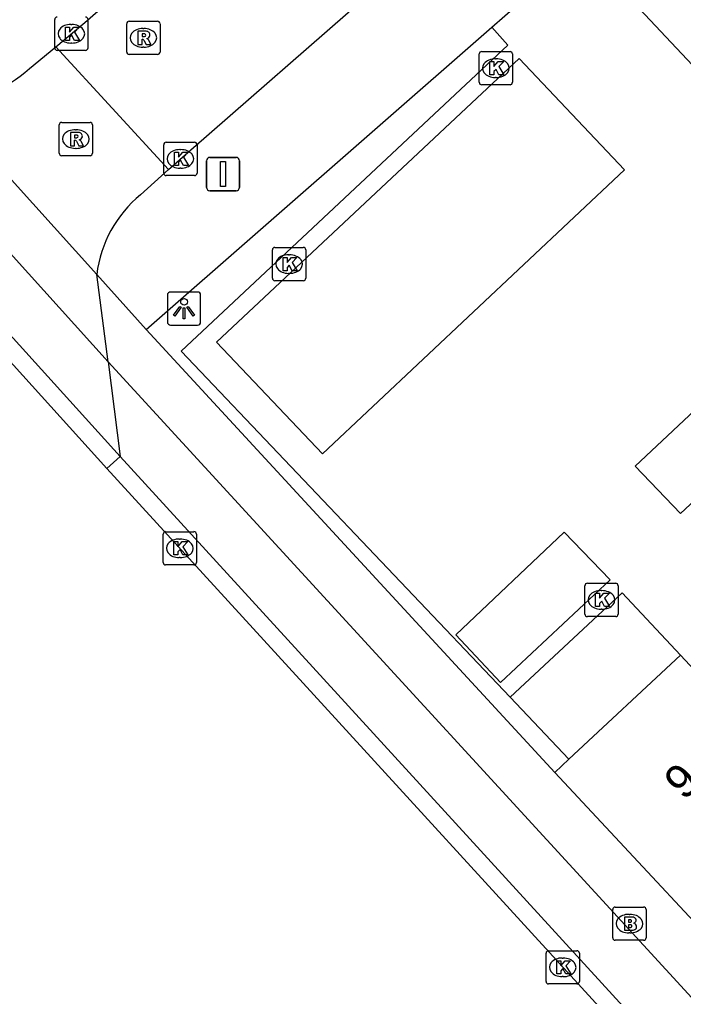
# Model space of a CAD drawing. Extents: x 160664 to 161506, y 382245 to 383288.
# Drawn here: x 160774.6 to 160794.56, y 383002.22 to 383031.57 of the extents above; entities that cross this region are included whole.
import ezdxf

# ---------------------------------------------------------------- set-up
doc = ezdxf.new("R2010")
doc.units = 0
for name, color, linetype in [('IMGEO_Berm_open', 7, 'Continuous'), ('IMGEO_Brandkraan', 7, 'Continuous'), ('IMGEO_Fietspad_gesloten', 7, 'Continuous'), ('IMGEO_Kolk', 7, 'Continuous'), ('IMGEO_Lichtpunt', 7, 'Continuous'), ('IMGEO_Pand', 7, 'Continuous'), ('IMGEO_Pand_nummerreeks', 7, 'Continuous'), ('IMGEO_Rijbaan_lokaal_gesloten', 7, 'Continuous'), ('IMGEO_Rijbaan_lokaal_open', 7, 'Continuous'), ('IMGEO_Rioolput', 7, 'Continuous'), ('IMGEO_Verkeersbordpaal', 7, 'Continuous'), ('IMGEO_Voetpad_halfverhard', 7, 'Continuous'), ('IMGEO_Voetpad_open', 7, 'Continuous')]:
    doc.layers.add(name, color=color, linetype=linetype)

msp = doc.modelspace()

# ---------------------------------------------------------------- linework, layer by layer
at = {"layer": 'IMGEO_Berm_open'}
msp.add_lwpolyline([(160777.628, 383018.442), (160777.232, 383018.081)], dxfattribs=at)
at = {"layer": 'IMGEO_Brandkraan'}
for p, q in [((160792.431, 383003.984), (160792.431, 383004.836)), ((160792.506, 383004.91), (160793.358, 383004.91)), ((160792.919, 383004.69), (160792.944, 383004.69)), ((160793.432, 383004.836), (160793.432, 383003.984)), ((160792.942, 383004.13), (160792.917, 383004.13)), ((160793.358, 383003.91), (160792.506, 383003.91))]:
    msp.add_line(p, q, dxfattribs=at)
for points in [[(160792.431, 383003.984), (160792.431, 383004.836)], [(160792.506, 383004.91), (160793.358, 383004.91)], [(160793.432, 383004.836), (160793.432, 383003.984)], [(160792.779, 383004.61), (160792.779, 383004.21), (160792.992, 383004.21)], [(160793.01, 383004.61), (160792.779, 383004.61)], [(160792.958, 383004.529), (160792.904, 383004.529), (160792.904, 383004.453)], [(160792.904, 383004.453), (160792.957, 383004.453)], [(160792.966, 383004.377), (160792.904, 383004.377), (160792.904, 383004.296)], [(160792.904, 383004.296), (160792.966, 383004.296)], [(160793.358, 383003.91), (160792.506, 383003.91)]]:
    msp.add_lwpolyline(points, dxfattribs=at)
for centre, radius, start, end in [((160792.508, 383004.834), 0.0765, 91.552, 178.448), ((160792.508, 383004.834), 0.0765, 91.552, 178.448), ((160793.356, 383004.834), 0.0765, 1.552, 88.448), ((160793.356, 383004.834), 0.0765, 1.552, 88.448), ((160792.959, 383004.491), 0.0379, 267.8285, 90.9355), ((160792.967, 383004.336), 0.0404, 269.8759, 90.5077), ((160793.014, 383004.465), 0.145, 59.4692, 91.5367), ((160793.039, 383004.512), 0.0922, 285.5137, 58.1501), ((160793.044, 383004.32), 0.105, 301.3115, 78.989), ((160792.998, 383004.461), 0.251, 268.6676, 293.5347), ((160792.508, 383003.986), 0.0765, 181.552, 268.448), ((160792.508, 383003.986), 0.0765, 181.552, 268.448), ((160793.356, 383003.986), 0.0765, 271.552, 358.448), ((160793.356, 383003.986), 0.0765, 271.552, 358.448)]:
    msp.add_arc(centre, radius, start, end, dxfattribs=at)
for centre, major_axis, ratio, start_param, end_param in [((160792.918, 383004.41), (-0.387, 0.002), 0.722429, 4.712389, 7.853982), ((160792.943, 383004.41), (-0.39, 0.002), 0.717154, 1.570796, 4.712389)]:
    msp.add_ellipse(centre, major_axis=major_axis, ratio=ratio, start_param=start_param, end_param=end_param, dxfattribs=at)
at = {"layer": 'IMGEO_Fietspad_gesloten'}
for points in [[(160770.443, 383028.844), (160777.267, 383021.287)], [(160777.628, 383018.442), (160768.358, 383028.694)], [(160777.267, 383021.287), (160830.559, 382963.235), (160831.457, 382962.256), (160842.206, 382950.625)], [(160777.267, 383021.287), (160777.628, 383018.442)], [(160831.032, 382960.06), (160829.19, 382962.074), (160777.628, 383018.442)]]:
    msp.add_lwpolyline(points, dxfattribs=at)
at = {"layer": 'IMGEO_Kolk'}
for p, q in [((160775.661, 383030.722), (160775.661, 383031.574)), ((160776.149, 383031.428), (160776.174, 383031.428)), ((160776.662, 383031.574), (160776.662, 383030.722)), ((160776.172, 383030.868), (160776.147, 383030.868)), ((160776.588, 383030.648), (160775.736, 383030.648)), ((160788.417, 383029.688), (160788.417, 383030.54)), ((160788.492, 383030.614), (160789.344, 383030.614)), ((160789.418, 383030.54), (160789.418, 383029.688)), ((160788.905, 383030.394), (160788.93, 383030.394)), ((160789.344, 383029.614), (160788.492, 383029.614)), ((160788.928, 383029.834), (160788.903, 383029.834)), ((160779.012, 383027.887), (160779.864, 383027.887)), ((160778.937, 383026.961), (160778.937, 383027.813)), ((160779.425, 383027.667), (160779.45, 383027.667)), ((160779.938, 383027.813), (160779.938, 383026.961)), ((160779.448, 383027.107), (160779.423, 383027.107)), ((160779.864, 383026.887), (160779.012, 383026.887)), ((160782.204, 383023.802), (160782.204, 383024.654)), ((160782.279, 383024.728), (160783.131, 383024.728)), ((160783.205, 383024.654), (160783.205, 383023.802)), ((160782.692, 383024.508), (160782.717, 383024.508)), ((160783.131, 383023.728), (160782.279, 383023.728)), ((160782.715, 383023.948), (160782.69, 383023.948)), ((160778.92, 383015.261), (160778.92, 383016.113)), ((160778.995, 383016.187), (160779.847, 383016.187)), ((160779.921, 383016.113), (160779.921, 383015.261)), ((160779.408, 383015.967), (160779.433, 383015.967)), ((160779.431, 383015.407), (160779.406, 383015.407)), ((160779.847, 383015.187), (160778.995, 383015.187)), ((160791.667, 383014.637), (160792.519, 383014.637)), ((160791.592, 383013.711), (160791.592, 383014.563)), ((160792.08, 383014.417), (160792.105, 383014.417)), ((160792.593, 383014.563), (160792.593, 383013.711)), ((160792.103, 383013.857), (160792.078, 383013.857)), ((160792.519, 383013.637), (160791.667, 383013.637)), ((160790.426, 383002.672), (160790.426, 383003.524)), ((160790.501, 383003.598), (160791.353, 383003.598)), ((160791.427, 383003.524), (160791.427, 383002.672)), ((160790.914, 383003.378), (160790.939, 383003.378)), ((160791.353, 383002.598), (160790.501, 383002.598)), ((160790.937, 383002.818), (160790.912, 383002.818))]:
    msp.add_line(p, q, dxfattribs=at)
for points in [[(160775.661, 383030.722), (160775.661, 383031.574)], [(160775.982, 383031.348), (160776.105, 383031.348), (160776.105, 383031.197), (160776.235, 383031.348), (160776.399, 383031.348), (160776.253, 383031.197), (160776.406, 383030.948), (160776.254, 383030.948), (160776.169, 383031.112), (160776.105, 383031.045), (160776.105, 383030.948), (160775.982, 383030.948), (160775.982, 383031.348)], [(160776.662, 383031.574), (160776.662, 383030.722)], [(160776.588, 383030.648), (160775.736, 383030.648)], [(160788.417, 383029.688), (160788.417, 383030.54)], [(160788.492, 383030.614), (160789.344, 383030.614)], [(160789.418, 383030.54), (160789.418, 383029.688)], [(160788.738, 383030.314), (160788.861, 383030.314), (160788.861, 383030.163), (160788.991, 383030.314), (160789.155, 383030.314), (160789.009, 383030.163), (160789.162, 383029.914), (160789.01, 383029.914), (160788.925, 383030.078), (160788.861, 383030.011), (160788.861, 383029.914), (160788.738, 383029.914), (160788.738, 383030.314)], [(160789.344, 383029.614), (160788.492, 383029.614)], [(160779.012, 383027.887), (160779.864, 383027.887)], [(160778.937, 383026.961), (160778.937, 383027.813)], [(160779.258, 383027.587), (160779.381, 383027.587), (160779.381, 383027.436), (160779.511, 383027.587), (160779.675, 383027.587), (160779.529, 383027.436), (160779.682, 383027.187), (160779.53, 383027.187), (160779.445, 383027.351), (160779.381, 383027.284), (160779.381, 383027.187), (160779.258, 383027.187), (160779.258, 383027.587)], [(160779.938, 383027.813), (160779.938, 383026.961)], [(160779.864, 383026.887), (160779.012, 383026.887)], [(160782.204, 383023.802), (160782.204, 383024.654)], [(160782.279, 383024.728), (160783.131, 383024.728)], [(160783.205, 383024.654), (160783.205, 383023.802)], [(160782.525, 383024.428), (160782.648, 383024.428), (160782.648, 383024.277), (160782.778, 383024.428), (160782.942, 383024.428), (160782.796, 383024.277), (160782.949, 383024.028), (160782.797, 383024.028), (160782.712, 383024.192), (160782.648, 383024.125), (160782.648, 383024.028), (160782.525, 383024.028), (160782.525, 383024.428)], [(160783.131, 383023.728), (160782.279, 383023.728)], [(160778.92, 383015.261), (160778.92, 383016.113)], [(160778.995, 383016.187), (160779.847, 383016.187)], [(160779.921, 383016.113), (160779.921, 383015.261)], [(160779.241, 383015.887), (160779.364, 383015.887), (160779.364, 383015.736), (160779.494, 383015.887), (160779.658, 383015.887), (160779.512, 383015.736), (160779.665, 383015.487), (160779.513, 383015.487), (160779.428, 383015.651), (160779.364, 383015.584), (160779.364, 383015.487), (160779.241, 383015.487), (160779.241, 383015.887)], [(160779.847, 383015.187), (160778.995, 383015.187)], [(160791.667, 383014.637), (160792.519, 383014.637)], [(160791.592, 383013.711), (160791.592, 383014.563)], [(160791.913, 383014.337), (160792.036, 383014.337), (160792.036, 383014.186), (160792.166, 383014.337), (160792.33, 383014.337), (160792.184, 383014.186), (160792.337, 383013.937), (160792.185, 383013.937), (160792.1, 383014.101), (160792.036, 383014.034), (160792.036, 383013.937), (160791.913, 383013.937), (160791.913, 383014.337)], [(160792.593, 383014.563), (160792.593, 383013.711)], [(160792.519, 383013.637), (160791.667, 383013.637)], [(160790.426, 383002.672), (160790.426, 383003.524)], [(160790.501, 383003.598), (160791.353, 383003.598)], [(160791.427, 383003.524), (160791.427, 383002.672)], [(160790.747, 383003.298), (160790.87, 383003.298), (160790.87, 383003.147), (160791, 383003.298), (160791.164, 383003.298), (160791.018, 383003.147), (160791.171, 383002.898), (160791.019, 383002.898), (160790.934, 383003.062), (160790.87, 383002.995), (160790.87, 383002.898), (160790.747, 383002.898), (160790.747, 383003.298)], [(160791.353, 383002.598), (160790.501, 383002.598)]]:
    msp.add_lwpolyline(points, dxfattribs=at)
for centre, start, end in [((160775.738, 383031.572), 91.552, 178.448), ((160775.738, 383031.572), 91.552, 178.448), ((160776.586, 383031.572), 1.552, 88.448), ((160776.586, 383031.572), 1.552, 88.448), ((160775.738, 383030.724), 181.552, 268.448), ((160775.738, 383030.724), 181.552, 268.448), ((160776.586, 383030.724), 271.552, 358.448), ((160776.586, 383030.724), 271.552, 358.448), ((160788.494, 383030.538), 91.552, 178.448), ((160788.494, 383030.538), 91.552, 178.448), ((160789.342, 383030.538), 1.552, 88.448), ((160789.342, 383030.538), 1.552, 88.448), ((160788.494, 383029.69), 181.552, 268.448), ((160788.494, 383029.69), 181.552, 268.448), ((160789.342, 383029.69), 271.552, 358.448), ((160789.342, 383029.69), 271.552, 358.448), ((160779.014, 383027.811), 91.552, 178.448), ((160779.014, 383027.811), 91.552, 178.448), ((160779.862, 383027.811), 1.552, 88.448), ((160779.862, 383027.811), 1.552, 88.448), ((160779.014, 383026.963), 181.552, 268.448), ((160779.014, 383026.963), 181.552, 268.448), ((160779.862, 383026.963), 271.552, 358.448), ((160779.862, 383026.963), 271.552, 358.448), ((160782.281, 383024.652), 91.552, 178.448), ((160782.281, 383024.652), 91.552, 178.448), ((160783.129, 383024.652), 1.552, 88.448), ((160783.129, 383024.652), 1.552, 88.448), ((160782.281, 383023.804), 181.552, 268.448), ((160782.281, 383023.804), 181.552, 268.448), ((160783.129, 383023.804), 271.552, 358.448), ((160783.129, 383023.804), 271.552, 358.448), ((160778.997, 383016.111), 91.552, 178.448), ((160778.997, 383016.111), 91.552, 178.448), ((160779.845, 383016.111), 1.552, 88.448), ((160779.845, 383016.111), 1.552, 88.448), ((160778.997, 383015.263), 181.552, 268.448), ((160778.997, 383015.263), 181.552, 268.448), ((160779.845, 383015.263), 271.552, 358.448), ((160779.845, 383015.263), 271.552, 358.448), ((160791.669, 383014.561), 91.552, 178.448), ((160791.669, 383014.561), 91.552, 178.448), ((160792.517, 383014.561), 1.552, 88.448), ((160792.517, 383014.561), 1.552, 88.448), ((160791.669, 383013.713), 181.552, 268.448), ((160791.669, 383013.713), 181.552, 268.448), ((160792.517, 383013.713), 271.552, 358.448), ((160792.517, 383013.713), 271.552, 358.448), ((160790.503, 383003.522), 91.552, 178.448), ((160790.503, 383003.522), 91.552, 178.448), ((160791.351, 383003.522), 1.552, 88.448), ((160791.351, 383003.522), 1.552, 88.448), ((160790.503, 383002.674), 181.552, 268.448), ((160790.503, 383002.674), 181.552, 268.448), ((160791.351, 383002.674), 271.552, 358.448), ((160791.351, 383002.674), 271.552, 358.448)]:
    msp.add_arc(centre, 0.0765, start, end, dxfattribs=at)
for centre, major_axis, ratio, start_param, end_param in [((160776.148, 383031.148), (-0.387, 0.002), 0.722429, 4.712389, 7.853982), ((160776.173, 383031.148), (-0.39, 0.002), 0.717154, 1.570796, 4.712389), ((160788.904, 383030.114), (-0.387, 0.002), 0.722429, 4.712389, 7.853982), ((160788.929, 383030.114), (-0.39, 0.002), 0.717154, 1.570796, 4.712389), ((160779.424, 383027.387), (-0.387, 0.002), 0.722429, 4.712389, 7.853982), ((160779.449, 383027.387), (-0.39, 0.002), 0.717154, 1.570796, 4.712389), ((160782.691, 383024.228), (-0.387, 0.002), 0.722429, 4.712389, 7.853982), ((160782.716, 383024.228), (-0.39, 0.002), 0.717154, 1.570796, 4.712389), ((160779.407, 383015.687), (-0.387, 0.002), 0.722429, 4.712389, 7.853982), ((160779.432, 383015.687), (-0.39, 0.002), 0.717154, 1.570796, 4.712389), ((160792.079, 383014.137), (-0.387, 0.002), 0.722429, 4.712389, 7.853982), ((160792.104, 383014.137), (-0.39, 0.002), 0.717154, 1.570796, 4.712389), ((160790.913, 383003.098), (-0.387, 0.002), 0.722429, 4.712389, 7.853982), ((160790.938, 383003.098), (-0.39, 0.002), 0.717154, 1.570796, 4.712389)]:
    msp.add_ellipse(centre, major_axis=major_axis, ratio=ratio, start_param=start_param, end_param=end_param, dxfattribs=at)
at = {"layer": 'IMGEO_Lichtpunt'}
for p, q in [((160779.049, 383023.292), (160779.049, 383022.485)), ((160779.049, 383023.292), (160779.049, 383022.485)), ((160779.951, 383023.387), (160779.143, 383023.387)), ((160779.951, 383023.387), (160779.143, 383023.387)), ((160780.045, 383022.485), (160780.045, 383023.292)), ((160780.045, 383022.485), (160780.045, 383023.292)), ((160779.143, 383022.391), (160779.951, 383022.391)), ((160779.143, 383022.391), (160779.951, 383022.391))]:
    msp.add_line(p, q, dxfattribs=at)
for points in [[(160779.423, 383022.956), (160779.462, 383022.928), (160779.274, 383022.666), (160779.236, 383022.693), (160779.423, 383022.956)], [(160779.525, 383022.908), (160779.572, 383022.908), (160779.572, 383022.586), (160779.525, 383022.586), (160779.525, 383022.908)], [(160779.635, 383022.928), (160779.673, 383022.955), (160779.86, 383022.693), (160779.821, 383022.665), (160779.635, 383022.928)]]:
    msp.add_lwpolyline(points, dxfattribs=at)
msp.add_circle((160779.548, 383023.09), 0.0994, dxfattribs=at)
for centre, start, end in [((160779.143, 383023.292), 90, 180), ((160779.143, 383023.292), 90, 180), ((160779.951, 383023.292), 0, 90), ((160779.951, 383023.292), 0, 90), ((160779.143, 383022.485), 180, 270), ((160779.143, 383022.485), 180, 270), ((160779.951, 383022.485), 270, 0), ((160779.951, 383022.485), 270, 360)]:
    msp.add_arc(centre, 0.0946, start, end, dxfattribs=at)
at = {"layer": 'IMGEO_Pand'}
for points in [[(160791.112, 383009.349), (160794.468, 383012.481)], [(160800.016, 383010.405), (160798.097, 383008.591), (160794.468, 383012.481)], [(160790.688, 383008.954), (160791.112, 383009.349)], [(160797.509, 383001.643), (160790.688, 383008.954)]]:
    msp.add_lwpolyline(points, dxfattribs=at)
at = {"layer": 'IMGEO_Rijbaan_lokaal_gesloten'}
for points in [[(160777.232, 383018.081), (160767.962, 383028.335)], [(160830.64, 382959.7), (160777.232, 383018.081)]]:
    msp.add_lwpolyline(points, dxfattribs=at)
at = {"layer": 'IMGEO_Rijbaan_lokaal_open'}
for points in [[(160775.693, 383030.755), (160776.565, 383031.484), (160805.468, 383056.726), (160810.456, 383061.058), (160822.843, 383071.893), (160841.492, 383088.25), (160843.505, 383090.016), (160847.663, 383093.554), (160847.879, 383093.733), (160848.095, 383093.974), (160848.126, 383094.012)], [(160779.086, 383027.065), (160779.753, 383027.663), (160785.031, 383032.272), (160790.502, 383037.127), (160796.862, 383042.681)], [(160795.873, 383036.094), (160792.283, 383032.916), (160795.455, 383029.533), (160798.981, 383032.794), (160797.262, 383034.672)], [(160788.799, 383031.347), (160791.529, 383033.734)], [(160789.344, 383011.21), (160779.461, 383021.614), (160789.275, 383030.805), (160788.799, 383031.347)], [(160774.905, 383030.101), (160775.693, 383030.755)], [(160775.693, 383030.755), (160779.086, 383027.065)], [(160792.788, 383027.057), (160789.617, 383030.407), (160780.527, 383021.88), (160783.707, 383018.528), (160792.788, 383027.057)], [(160772.34, 383028.989), (160776.924, 383023.917)], [(160779.086, 383027.065), (160778.241, 383026.31)], [(160798.066, 383020.083), (160796.68, 383021.514), (160793.106, 383018.16), (160794.47, 383016.735), (160798.066, 383020.083)], [(160792.35, 383014.736), (160790.968, 383016.172), (160787.713, 383013.089), (160789.06, 383011.655), (160792.35, 383014.736)], [(160794.468, 383012.481), (160792.715, 383014.345), (160789.344, 383011.21)]]:
    msp.add_lwpolyline(points, dxfattribs=at)
for centre, radius, start, end in [((160771.915, 383033.484), 4.515, 275.4034, 311.4728), ((160780.585, 383023.461), 3.689, 129.4454, 172.9018)]:
    msp.add_arc(centre, radius, start, end, dxfattribs=at)
at = {"layer": 'IMGEO_Rioolput'}
for p, q in [((160777.825, 383030.598), (160777.825, 383031.45)), ((160777.9, 383031.524), (160778.752, 383031.524)), ((160778.826, 383031.45), (160778.826, 383030.598)), ((160778.313, 383031.304), (160778.338, 383031.304)), ((160778.752, 383030.524), (160777.9, 383030.524)), ((160778.336, 383030.744), (160778.311, 383030.744)), ((160775.796, 383027.558), (160775.796, 383028.41)), ((160775.871, 383028.484), (160776.723, 383028.484)), ((160776.797, 383028.41), (160776.797, 383027.558)), ((160776.284, 383028.264), (160776.309, 383028.264)), ((160776.307, 383027.704), (160776.282, 383027.704)), ((160776.723, 383027.484), (160775.871, 383027.484))]:
    msp.add_line(p, q, dxfattribs=at)
for points in [[(160777.825, 383030.598), (160777.825, 383031.45)], [(160777.9, 383031.524), (160778.752, 383031.524)], [(160778.826, 383031.45), (160778.826, 383030.598)], [(160778.414, 383031.222), (160778.162, 383031.224), (160778.162, 383030.824)], [(160778.34, 383031.143), (160778.286, 383031.143), (160778.286, 383031.062)], [(160778.286, 383031.062), (160778.338, 383031.062)], [(160778.162, 383030.824), (160778.286, 383030.824), (160778.286, 383030.986), (160778.297, 383030.986)], [(160778.344, 383030.957), (160778.415, 383030.824), (160778.555, 383030.824), (160778.49, 383030.95)], [(160778.752, 383030.524), (160777.9, 383030.524)], [(160775.796, 383027.558), (160775.796, 383028.41)], [(160775.871, 383028.484), (160776.723, 383028.484)], [(160776.797, 383028.41), (160776.797, 383027.558)], [(160776.385, 383028.182), (160776.133, 383028.184), (160776.133, 383027.784)], [(160776.133, 383027.784), (160776.257, 383027.784), (160776.257, 383027.946), (160776.268, 383027.946)], [(160776.311, 383028.103), (160776.257, 383028.103), (160776.257, 383028.022)], [(160776.257, 383028.022), (160776.309, 383028.022)], [(160776.315, 383027.917), (160776.386, 383027.784), (160776.526, 383027.784), (160776.461, 383027.91)], [(160776.723, 383027.484), (160775.871, 383027.484)]]:
    msp.add_lwpolyline(points, dxfattribs=at)
for centre, radius, start, end in [((160777.902, 383031.448), 0.0765, 91.552, 178.448), ((160777.902, 383031.448), 0.0765, 91.552, 178.448), ((160778.75, 383031.448), 0.0765, 1.552, 88.448), ((160778.75, 383031.448), 0.0765, 1.552, 88.448), ((160778.322, 383031.251), 0.19, 274.7715, 282.9687), ((160778.346, 383031.047), 0.0964, 77.0061, 93.1865), ((160778.36, 383031.104), 0.0378, 276.6634, 79.6772), ((160778.413, 383031.112), 0.109, 350.3612, 89.416), ((160778.411, 383031.112), 0.112, 277.5842, 350.9817), ((160778.296, 383030.933), 0.0533, 26.0293, 88.6989), ((160778.395, 383030.897), 0.108, 29.5134, 73.7905), ((160777.902, 383030.6), 0.0765, 181.552, 268.448), ((160777.902, 383030.6), 0.0765, 181.552, 268.448), ((160778.75, 383030.6), 0.0765, 271.552, 358.448), ((160778.75, 383030.6), 0.0765, 271.552, 358.448), ((160775.873, 383028.408), 0.0765, 91.552, 178.448), ((160775.873, 383028.408), 0.0765, 91.552, 178.448), ((160776.721, 383028.408), 0.0765, 1.552, 88.448), ((160776.721, 383028.408), 0.0765, 1.552, 88.448), ((160776.384, 383028.072), 0.109, 350.3612, 89.416), ((160776.267, 383027.893), 0.0533, 26.0293, 88.6989), ((160776.293, 383028.211), 0.19, 274.7715, 282.9687), ((160776.317, 383028.007), 0.0964, 77.0061, 93.1865), ((160776.331, 383028.064), 0.0378, 276.6634, 79.6772), ((160776.382, 383028.072), 0.112, 277.5842, 350.9817), ((160776.366, 383027.857), 0.108, 29.5134, 73.7905), ((160775.873, 383027.56), 0.0765, 181.552, 268.448), ((160775.873, 383027.56), 0.0765, 181.552, 268.448), ((160776.721, 383027.56), 0.0765, 271.552, 358.448), ((160776.721, 383027.56), 0.0765, 271.552, 358.448)]:
    msp.add_arc(centre, radius, start, end, dxfattribs=at)
for centre, major_axis, ratio, start_param, end_param in [((160778.312, 383031.024), (-0.387, 0.002), 0.722429, 4.712389, 7.853982), ((160778.337, 383031.024), (-0.39, 0.002), 0.717154, 1.570796, 4.712389), ((160776.283, 383027.984), (-0.387, 0.002), 0.722429, 4.712389, 7.853982), ((160776.308, 383027.984), (-0.39, 0.002), 0.717154, 1.570796, 4.712389)]:
    msp.add_ellipse(centre, major_axis=major_axis, ratio=ratio, start_param=start_param, end_param=end_param, dxfattribs=at)
at = {"layer": 'IMGEO_Verkeersbordpaal'}
for p, q in [((160780.227, 383026.532), (160780.227, 383027.332)), ((160780.227, 383027.332), (160780.227, 383026.532)), ((160780.327, 383027.432), (160781.117, 383027.432)), ((160781.117, 383027.432), (160780.327, 383027.432)), ((160781.217, 383027.332), (160781.217, 383026.532)), ((160781.217, 383026.532), (160781.217, 383027.332)), ((160781.117, 383026.432), (160780.327, 383026.432)), ((160780.327, 383026.432), (160781.117, 383026.432))]:
    msp.add_line(p, q, dxfattribs=at)
msp.add_lwpolyline([(160780.647, 383027.307), (160780.797, 383027.307), (160780.797, 383026.557), (160780.647, 383026.557), (160780.647, 383027.307)], dxfattribs=at)
for centre, start, end in [((160780.327, 383027.332), 90, 180), ((160780.327, 383027.332), 90, 180), ((160781.117, 383027.332), 0, 90), ((160781.117, 383027.332), 360, 90), ((160780.327, 383026.532), 180, 270), ((160780.327, 383026.532), 180, 270), ((160781.117, 383026.532), 270, 0), ((160781.117, 383026.532), 270, 0)]:
    msp.add_arc(centre, 0.1, start, end, dxfattribs=at)
at = {"layer": 'IMGEO_Voetpad_halfverhard'}
msp.add_lwpolyline([(160791.112, 383009.349), (160789.344, 383011.21)], dxfattribs=at)
at = {"layer": 'IMGEO_Voetpad_open'}
for points in [[(160778.405, 383022.258), (160788.799, 383031.347)], [(160776.924, 383023.917), (160778.405, 383022.258)], [(160777.267, 383021.287), (160776.924, 383023.917)], [(160790.688, 383008.954), (160778.405, 383022.258)]]:
    msp.add_lwpolyline(points, dxfattribs=at)

# ---------------------------------------------------------------- texts
at = {"layer": 'IMGEO_Pand_nummerreeks'}
msp.add_text('9', height=1, rotation=43.0119, dxfattribs=at).set_placement((160794.563, 383008.084))

doc.saveas('drawing.dxf')
